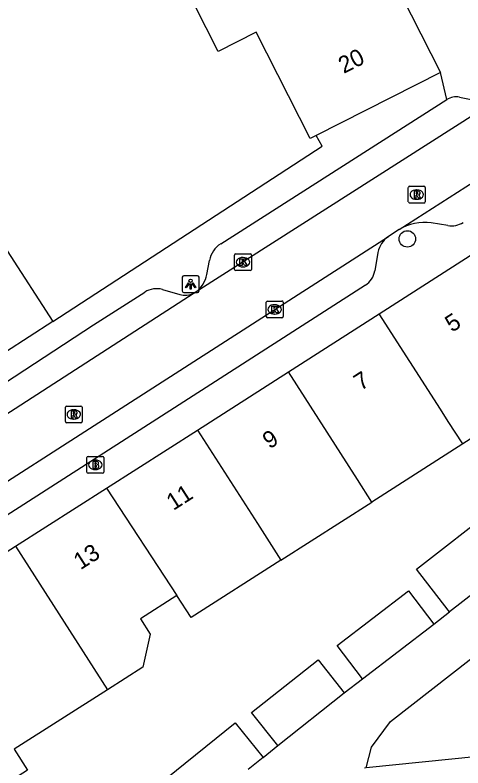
# Model space of a CAD drawing. Extents: x 161801 to 162379, y 382315 to 382832.
# Drawn here: x 161969.35 to 161995.94, y 382592.57 to 382637.32 of the extents above; entities that cross this region are included whole.
import ezdxf

# ---------------------------------------------------------------- set-up
doc = ezdxf.new("R2010")
doc.units = 0
for name, color, linetype in [('IMGEO_Boom', 7, 'Continuous'), ('IMGEO_Brandkraan', 7, 'Continuous'), ('IMGEO_Groenvoorziening', 7, 'Continuous'), ('IMGEO_Kolk', 7, 'Continuous'), ('IMGEO_Lichtpunt', 7, 'Continuous'), ('IMGEO_Pand', 7, 'Continuous'), ('IMGEO_Pand_nummerreeks', 7, 'Continuous'), ('IMGEO_Rijbaan_lokaal_open', 7, 'Continuous'), ('IMGEO_Rioolput', 7, 'Continuous'), ('IMGEO_Voetpad_gesloten', 7, 'Continuous'), ('IMGEO_Voetpad_open', 7, 'Continuous')]:
    doc.layers.add(name, color=color, linetype=linetype)

msp = doc.modelspace()

# ---------------------------------------------------------------- linework, layer by layer
at = {"layer": 'IMGEO_Boom'}
msp.add_circle((161992.641, 382624.014), 0.489, dxfattribs=at)
at = {"layer": 'IMGEO_Brandkraan'}
for p, q in [((161973.69, 382611.086), (161974.542, 382611.086)), ((161973.615, 382610.16), (161973.615, 382611.012)), ((161974.103, 382610.866), (161974.128, 382610.866)), ((161974.616, 382611.012), (161974.616, 382610.16)), ((161974.126, 382610.306), (161974.101, 382610.306)), ((161974.542, 382610.086), (161973.69, 382610.086))]:
    msp.add_line(p, q, dxfattribs=at)
for points in [[(161973.69, 382611.086), (161974.542, 382611.086)], [(161973.615, 382610.16), (161973.615, 382611.012)], [(161973.963, 382610.786), (161973.963, 382610.386), (161974.176, 382610.386)], [(161974.194, 382610.786), (161973.963, 382610.786)], [(161974.142, 382610.705), (161974.088, 382610.705), (161974.088, 382610.629)], [(161974.088, 382610.629), (161974.141, 382610.629)], [(161974.616, 382611.012), (161974.616, 382610.16)], [(161974.15, 382610.553), (161974.088, 382610.553), (161974.088, 382610.472)], [(161974.088, 382610.472), (161974.15, 382610.472)], [(161974.542, 382610.086), (161973.69, 382610.086)]]:
    msp.add_lwpolyline(points, dxfattribs=at)
for centre, radius, start, end in [((161973.692, 382611.01), 0.0765, 91.552, 178.448), ((161973.692, 382611.01), 0.0765, 91.552, 178.448), ((161974.54, 382611.01), 0.0765, 1.552, 88.448), ((161974.54, 382611.01), 0.0765, 1.552, 88.448), ((161974.143, 382610.667), 0.0379, 267.8285, 90.9355), ((161974.198, 382610.641), 0.145, 59.4692, 91.5367), ((161974.223, 382610.688), 0.0922, 285.5137, 58.1501), ((161974.228, 382610.496), 0.105, 301.3115, 78.989), ((161973.692, 382610.162), 0.0765, 181.552, 268.448), ((161973.692, 382610.162), 0.0765, 181.552, 268.448), ((161974.151, 382610.512), 0.0404, 269.8759, 90.5077), ((161974.182, 382610.637), 0.251, 268.6676, 293.5347), ((161974.54, 382610.162), 0.0765, 271.552, 358.448), ((161974.54, 382610.162), 0.0765, 271.552, 358.448)]:
    msp.add_arc(centre, radius, start, end, dxfattribs=at)
for centre, major_axis, ratio, start_param, end_param in [((161974.102, 382610.586), (-0.387, 0.002), 0.722429, 4.712389, 7.853982), ((161974.127, 382610.586), (-0.39, 0.002), 0.717154, 1.570796, 4.712389)]:
    msp.add_ellipse(centre, major_axis=major_axis, ratio=ratio, start_param=start_param, end_param=end_param, dxfattribs=at)
at = {"layer": 'IMGEO_Groenvoorziening'}
for points in [[(161990.199, 382592.576), (161990.507, 382593.796), (161991.631, 382595.328), (162000, 382601.844), (162015.552, 382613.874)], [(161994.218, 382601.12), (161995.148, 382601.848)], [(161988.893, 382597.037), (161989.984, 382597.875)], [(161984.075, 382593.196), (161984.944, 382593.909)]]:
    msp.add_lwpolyline(points, dxfattribs=at)
at = {"layer": 'IMGEO_Kolk'}
for p, q in [((161982.458, 382623.129), (161983.31, 382623.129)), ((161982.383, 382622.203), (161982.383, 382623.055)), ((161982.871, 382622.909), (161982.896, 382622.909)), ((161983.384, 382623.055), (161983.384, 382622.203)), ((161982.894, 382622.349), (161982.869, 382622.349)), ((161983.31, 382622.129), (161982.458, 382622.129)), ((161984.266, 382619.397), (161984.266, 382620.249)), ((161984.341, 382620.323), (161985.193, 382620.323)), ((161984.754, 382620.103), (161984.779, 382620.103)), ((161985.267, 382620.249), (161985.267, 382619.397)), ((161984.777, 382619.543), (161984.752, 382619.543)), ((161985.193, 382619.323), (161984.341, 382619.323))]:
    msp.add_line(p, q, dxfattribs=at)
for points in [[(161982.458, 382623.129), (161983.31, 382623.129)], [(161982.383, 382622.203), (161982.383, 382623.055)], [(161982.704, 382622.829), (161982.827, 382622.829), (161982.827, 382622.678), (161982.957, 382622.829), (161983.121, 382622.829), (161982.975, 382622.678), (161983.128, 382622.429), (161982.976, 382622.429), (161982.891, 382622.593), (161982.827, 382622.526), (161982.827, 382622.429), (161982.704, 382622.429), (161982.704, 382622.829)], [(161983.384, 382623.055), (161983.384, 382622.203)], [(161983.31, 382622.129), (161982.458, 382622.129)], [(161984.266, 382619.397), (161984.266, 382620.249)], [(161984.341, 382620.323), (161985.193, 382620.323)], [(161984.587, 382620.023), (161984.71, 382620.023), (161984.71, 382619.872), (161984.84, 382620.023), (161985.004, 382620.023), (161984.858, 382619.872), (161985.011, 382619.623), (161984.859, 382619.623), (161984.774, 382619.787), (161984.71, 382619.72), (161984.71, 382619.623), (161984.587, 382619.623), (161984.587, 382620.023)], [(161985.267, 382620.249), (161985.267, 382619.397)], [(161985.193, 382619.323), (161984.341, 382619.323)]]:
    msp.add_lwpolyline(points, dxfattribs=at)
for centre, start, end in [((161982.46, 382623.053), 91.552, 178.448), ((161982.46, 382623.053), 91.552, 178.448), ((161983.308, 382623.053), 1.552, 88.448), ((161983.308, 382623.053), 1.552, 88.448), ((161982.46, 382622.205), 181.552, 268.448), ((161982.46, 382622.205), 181.552, 268.448), ((161983.308, 382622.205), 271.552, 358.448), ((161983.308, 382622.205), 271.552, 358.448), ((161984.343, 382620.247), 91.552, 178.448), ((161984.343, 382620.247), 91.552, 178.448), ((161985.191, 382620.247), 1.552, 88.448), ((161985.191, 382620.247), 1.552, 88.448), ((161984.343, 382619.399), 181.552, 268.448), ((161984.343, 382619.399), 181.552, 268.448), ((161985.191, 382619.399), 271.552, 358.448), ((161985.191, 382619.399), 271.552, 358.448)]:
    msp.add_arc(centre, 0.0765, start, end, dxfattribs=at)
for centre, major_axis, ratio, start_param, end_param in [((161982.87, 382622.629), (-0.387, 0.002), 0.722429, 4.712389, 7.853982), ((161982.895, 382622.629), (-0.39, 0.002), 0.717154, 1.570796, 4.712389), ((161984.753, 382619.823), (-0.387, 0.002), 0.722429, 4.712389, 7.853982), ((161984.778, 382619.823), (-0.39, 0.002), 0.717154, 1.570796, 4.712389)]:
    msp.add_ellipse(centre, major_axis=major_axis, ratio=ratio, start_param=start_param, end_param=end_param, dxfattribs=at)
at = {"layer": 'IMGEO_Lichtpunt'}
for p, q in [((161980.179, 382621.827), (161979.371, 382621.827)), ((161980.179, 382621.827), (161979.371, 382621.827)), ((161979.277, 382621.732), (161979.277, 382620.925)), ((161979.277, 382621.732), (161979.277, 382620.925)), ((161980.273, 382620.925), (161980.273, 382621.732)), ((161980.273, 382620.925), (161980.273, 382621.732)), ((161979.371, 382620.831), (161980.179, 382620.831)), ((161979.371, 382620.831), (161980.179, 382620.831))]:
    msp.add_line(p, q, dxfattribs=at)
for points in [[(161979.651, 382621.396), (161979.69, 382621.368), (161979.502, 382621.106), (161979.464, 382621.133), (161979.651, 382621.396)], [(161979.753, 382621.348), (161979.8, 382621.348), (161979.8, 382621.026), (161979.753, 382621.026), (161979.753, 382621.348)], [(161979.863, 382621.368), (161979.901, 382621.395), (161980.088, 382621.133), (161980.049, 382621.105), (161979.863, 382621.368)]]:
    msp.add_lwpolyline(points, dxfattribs=at)
msp.add_circle((161979.776, 382621.53), 0.0994, dxfattribs=at)
for centre, start, end in [((161979.371, 382621.732), 90, 180), ((161979.371, 382621.732), 90, 180), ((161980.179, 382621.732), 0, 90), ((161980.179, 382621.732), 0, 90), ((161979.371, 382620.925), 180, 270), ((161979.371, 382620.925), 180, 270), ((161980.179, 382620.925), 270, 0), ((161980.179, 382620.925), 270, 360)]:
    msp.add_arc(centre, 0.0946, start, end, dxfattribs=at)
at = {"layer": 'IMGEO_Pand'}
for points in [[(161987.218, 382630.155), (161986.878, 382629.983), (161983.675, 382636.308), (161981.412, 382635.161), (161979.251, 382639.428), (161983.908, 382641.787), (161985.218, 382639.201), (161990.55, 382641.902)], [(161990.55, 382641.902), (161994.605, 382633.896)], [(161994.605, 382633.896), (161987.218, 382630.155)], [(161961.304, 382622.652), (161961.567, 382622.822), (161962.388, 382623.353), (161964.077, 382624.445), (161962.78, 382626.452), (161963.46, 382626.891), (161961.862, 382629.364), (161964.056, 382630.783), (161968.889, 382623.305), (161971.603, 382619.106)], [(161990.973, 382619.564), (161996.371, 382623.019)], [(161985.575, 382616.109), (161990.973, 382619.564)], [(161995.927, 382611.826), (161995.068, 382613.168), (161994.603, 382613.894), (161990.973, 382619.564)], [(161971.603, 382619.106), (161965.954, 382615.456)], [(162000.023, 382617.321), (162001.267, 382615.24), (161995.927, 382611.826)], [(161980.177, 382612.654), (161985.575, 382616.109)], [(161990.532, 382608.377), (161989.678, 382609.709), (161985.575, 382616.109)], [(161974.779, 382609.199), (161980.177, 382612.654)], [(161980.177, 382612.654), (161983.74, 382607.104), (161985.136, 382604.929)], [(161995.927, 382611.826), (161990.532, 382608.377)], [(161969.381, 382605.744), (161974.779, 382609.199)], [(161974.779, 382609.199), (161978.96, 382602.823)], [(161985.136, 382604.929), (161990.532, 382608.377)], [(161995.148, 382601.848), (161995.064, 382601.956), (161993.176, 382604.382), (161997.917, 382608.073), (161999.89, 382605.539)], [(161963.857, 382602.208), (161969.381, 382605.744)], [(161969.381, 382605.744), (161974.848, 382597.222)], [(161999.89, 382605.539), (161995.148, 382601.848)], [(161985.136, 382604.929), (161979.797, 382601.517), (161978.96, 382602.823)], [(161989.984, 382597.875), (161988.474, 382599.846), (161992.708, 382603.09), (161994.218, 382601.12)], [(161978.96, 382602.823), (161976.792, 382601.437), (161977.372, 382600.531), (161976.937, 382598.556), (161974.848, 382597.222)], [(161989.984, 382597.875), (161994.218, 382601.12)], [(161984.944, 382593.909), (161983.394, 382595.866), (161987.343, 382598.994), (161988.893, 382597.037)], [(161974.848, 382597.222), (161969.306, 382593.681), (161970.097, 382592.442), (161966.011, 382589.831), (161968.719, 382585.592)], [(161984.944, 382593.909), (161988.893, 382597.037)], [(161979.766, 382590.145), (161978.315, 382591.938), (161982.412, 382595.252), (161984.075, 382593.196)], [(161984.075, 382593.196), (161983.185, 382592.476)]]:
    msp.add_lwpolyline(points, dxfattribs=at)
at = {"layer": 'IMGEO_Rijbaan_lokaal_open'}
for points in [[(161998.439, 382632.572), (161980.099, 382620.86)], [(161992.146, 382624.565), (162004.521, 382632.507)], [(161992.146, 382624.565), (161991.516, 382624.16)], [(161963.527, 382606.175), (161991.516, 382624.16)], [(161980.099, 382620.86), (161979.975, 382620.785)], [(161979.975, 382620.785), (161962.299, 382609.357)]]:
    msp.add_lwpolyline(points, dxfattribs=at)
at = {"layer": 'IMGEO_Rioolput'}
for p, q in [((161992.774, 382627.146), (161993.626, 382627.146)), ((161992.699, 382626.22), (161992.699, 382627.072)), ((161993.187, 382626.926), (161993.212, 382626.926)), ((161993.7, 382627.072), (161993.7, 382626.22)), ((161993.21, 382626.366), (161993.185, 382626.366)), ((161993.626, 382626.146), (161992.774, 382626.146)), ((161972.337, 382613.156), (161972.337, 382614.008)), ((161972.412, 382614.082), (161973.264, 382614.082)), ((161972.825, 382613.862), (161972.85, 382613.862)), ((161973.338, 382614.008), (161973.338, 382613.156)), ((161972.848, 382613.302), (161972.823, 382613.302)), ((161973.264, 382613.082), (161972.412, 382613.082))]:
    msp.add_line(p, q, dxfattribs=at)
for points in [[(161992.774, 382627.146), (161993.626, 382627.146)], [(161992.699, 382626.22), (161992.699, 382627.072)], [(161993.288, 382626.844), (161993.036, 382626.846), (161993.036, 382626.446)], [(161993.214, 382626.765), (161993.16, 382626.765), (161993.16, 382626.684)], [(161993.16, 382626.684), (161993.212, 382626.684)], [(161993.7, 382627.072), (161993.7, 382626.22)], [(161993.036, 382626.446), (161993.16, 382626.446), (161993.16, 382626.608), (161993.171, 382626.608)], [(161993.218, 382626.579), (161993.289, 382626.446), (161993.429, 382626.446), (161993.364, 382626.572)], [(161993.626, 382626.146), (161992.774, 382626.146)], [(161972.337, 382613.156), (161972.337, 382614.008)], [(161972.412, 382614.082), (161973.264, 382614.082)], [(161972.926, 382613.78), (161972.674, 382613.782), (161972.674, 382613.382)], [(161972.852, 382613.701), (161972.798, 382613.701), (161972.798, 382613.62)], [(161973.338, 382614.008), (161973.338, 382613.156)], [(161972.674, 382613.382), (161972.798, 382613.382), (161972.798, 382613.544), (161972.809, 382613.544)], [(161972.798, 382613.62), (161972.85, 382613.62)], [(161972.856, 382613.515), (161972.927, 382613.382), (161973.067, 382613.382), (161973.002, 382613.508)], [(161973.264, 382613.082), (161972.412, 382613.082)]]:
    msp.add_lwpolyline(points, dxfattribs=at)
for centre, radius, start, end in [((161992.776, 382627.07), 0.0765, 91.552, 178.448), ((161992.776, 382627.07), 0.0765, 91.552, 178.448), ((161993.624, 382627.07), 0.0765, 1.552, 88.448), ((161993.624, 382627.07), 0.0765, 1.552, 88.448), ((161993.196, 382626.873), 0.19, 274.7715, 282.9687), ((161993.22, 382626.669), 0.0964, 77.0061, 93.1865), ((161993.234, 382626.726), 0.0378, 276.6634, 79.6772), ((161993.287, 382626.734), 0.109, 350.3612, 89.416), ((161993.285, 382626.734), 0.112, 277.5842, 350.9817), ((161993.17, 382626.555), 0.0533, 26.0293, 88.6989), ((161993.269, 382626.519), 0.108, 29.5134, 73.7905), ((161992.776, 382626.222), 0.0765, 181.552, 268.448), ((161992.776, 382626.222), 0.0765, 181.552, 268.448), ((161993.624, 382626.222), 0.0765, 271.552, 358.448), ((161993.624, 382626.222), 0.0765, 271.552, 358.448), ((161972.414, 382614.006), 0.0765, 91.552, 178.448), ((161972.414, 382614.006), 0.0765, 91.552, 178.448), ((161972.858, 382613.605), 0.0964, 77.0061, 93.1865), ((161972.872, 382613.662), 0.0378, 276.6634, 79.6772), ((161972.925, 382613.67), 0.109, 350.3612, 89.416), ((161973.262, 382614.006), 0.0765, 1.552, 88.448), ((161973.262, 382614.006), 0.0765, 1.552, 88.448), ((161972.808, 382613.491), 0.0533, 26.0293, 88.6989), ((161972.834, 382613.809), 0.19, 274.7715, 282.9687), ((161972.923, 382613.67), 0.112, 277.5842, 350.9817), ((161972.907, 382613.455), 0.108, 29.5134, 73.7905), ((161972.414, 382613.158), 0.0765, 181.552, 268.448), ((161972.414, 382613.158), 0.0765, 181.552, 268.448), ((161973.262, 382613.158), 0.0765, 271.552, 358.448), ((161973.262, 382613.158), 0.0765, 271.552, 358.448)]:
    msp.add_arc(centre, radius, start, end, dxfattribs=at)
for centre, major_axis, ratio, start_param, end_param in [((161993.186, 382626.646), (-0.387, 0.002), 0.722429, 4.712389, 7.853982), ((161993.211, 382626.646), (-0.39, 0.002), 0.717154, 1.570796, 4.712389), ((161972.824, 382613.582), (-0.387, 0.002), 0.722429, 4.712389, 7.853982), ((161972.849, 382613.582), (-0.39, 0.002), 0.717154, 1.570796, 4.712389)]:
    msp.add_ellipse(centre, major_axis=major_axis, ratio=ratio, start_param=start_param, end_param=end_param, dxfattribs=at)
at = {"layer": 'IMGEO_Voetpad_gesloten'}
for points in [[(161996.853, 382593.253), (161990.199, 382592.576)], [(161990.199, 382592.576), (161990.096, 382592.566)]]:
    msp.add_lwpolyline(points, dxfattribs=at)
at = {"layer": 'IMGEO_Voetpad_open'}
for points in [[(161994.989, 382632.3), (161994.605, 382633.896)], [(161981.559, 382623.722), (161984.847, 382625.817), (161994.989, 382632.3)], [(161995.73, 382632.437), (161996.621, 382632.252)], [(161971.603, 382619.106), (161987.593, 382629.528), (161987.218, 382630.155)], [(161995.044, 382624.801), (161994.063, 382624.96)], [(161990.894, 382623.215), (161990.708, 382622.107)], [(161980.734, 382621.899), (161980.892, 382622.735)], [(161990.151, 382621.263), (161979.093, 382614.157), (161966.706, 382606.212)], [(161978.11, 382621.007), (161979.127, 382620.718)], [(161964.054, 382612.406), (161965.198, 382613.143), (161973.999, 382618.904), (161977.056, 382620.852)]]:
    msp.add_lwpolyline(points, dxfattribs=at)
for centre, radius, start, end in [((161995.528, 382631.458), 0.999, 78.3261, 122.6236), ((161993.656, 382622.087), 2.901, 81.9296, 121.3562), ((161995.251, 382626.085), 1.3, 260.8511, 302.7358), ((161992.373, 382622.919), 1.508, 124.6166, 168.6775), ((161982.361, 382622.461), 1.494, 122.4588, 169.4407), ((161979.034, 382622.224), 1.731, 307.973, 349.1634), ((161989.471, 382622.318), 1.255, 302.8177, 350.3365), ((161977.756, 382619.752), 1.304, 74.2518, 122.48), ((161979.462, 382621.873), 1.202, 253.8034, 295.2317)]:
    msp.add_arc(centre, radius, start, end, dxfattribs=at)

# ---------------------------------------------------------------- texts
at = {"layer": 'IMGEO_Pand_nummerreeks'}
for s, rotation, p in [('20', 26.8579, (161988.868, 382633.816)), ('5', 32.6242, (161995.291, 382618.432)), ('7', 32.6242, (161989.874, 382614.965)), ('9', 32.6242, (161984.458, 382611.498)), ('11', 32.6242, (161978.749, 382607.844)), ('13', 32.623, (161973.235, 382604.316))]:
    msp.add_text(s, height=1, rotation=rotation, dxfattribs=at).set_placement(p)

doc.saveas('drawing.dxf')
